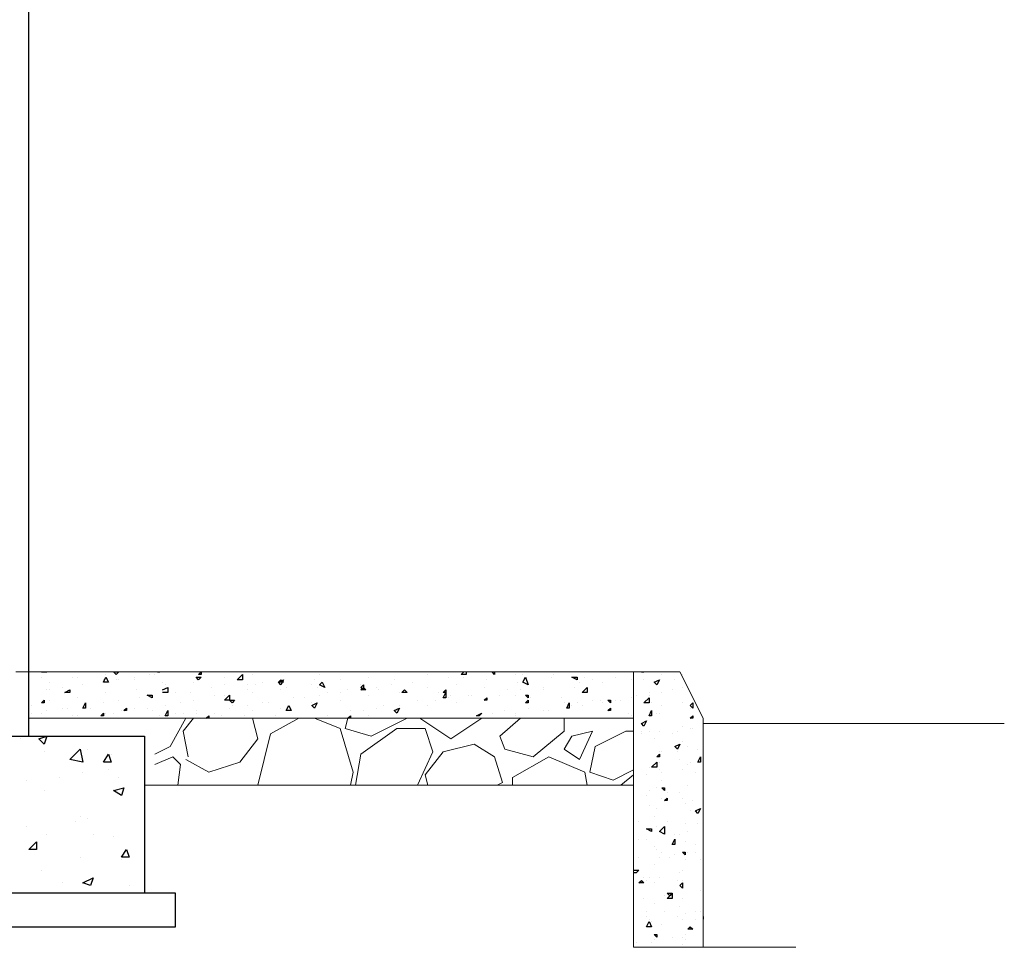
# Model space of a CAD drawing. Header units: metres. Extents: x 5.7 to 89.8, y 4 to 63.5.
# Tile 324 of 475: x 67.9 to 71.5, y 30 to 33.5. Entities that reach past the tile are written whole.
import ezdxf

# ---------------------------------------------------------------- set-up
doc = ezdxf.new("R2010")
doc.units = ezdxf.units.M
doc.header["$MEASUREMENT"] = 0
for name, color, linetype in [('PDF17_hatch', 7, 'Continuous'), ('PDF17_hatch-borshi', 7, 'Continuous'), ('PDF17_kaff', 7, 'Continuous'), ('PDF17_wall', 7, 'Continuous')]:
    doc.layers.add(name, color=color, linetype=linetype)

msp = doc.modelspace()

# ---------------------------------------------------------------- linework, layer by layer
at = {"layer": 'PDF17_hatch', "lineweight": 25}
for points in [[(67.9321, 31.0767), (67.9321, 31.0767)], [(67.9321, 31.0767), (67.9513, 31.0767)], [(67.9321, 31.0574), (67.9321, 31.0574)], [(67.9513, 31.0767), (67.9513, 31.0767)], [(68.0476, 31.0574), (68.0476, 31.0574)], [(68.0669, 31.0574), (68.0669, 31.0574)], [(68.1728, 31.067), (68.1728, 31.067)], [(68.2788, 31.0574), (68.2788, 31.0574)], [(68.3366, 31.067), (68.3366, 31.067)], [(68.3558, 31.067), (68.3558, 31.067)], [(68.3655, 31.0767), (68.3751, 31.0767)], [(68.3751, 31.0767), (68.3751, 31.0767)], [(68.6159, 31.0574), (68.6159, 31.0574)], [(68.7218, 31.067), (68.7218, 31.067)], [(68.9722, 31.067), (68.9722, 31.067)], [(69.03, 31.0767), (69.03, 31.0767)], [(69.0782, 31.0767), (69.0782, 31.0767)], [(69.1552, 31.0574), (69.1552, 31.0574)], [(69.2708, 31.0767), (69.2708, 31.0767)], [(69.3767, 31.067), (69.3767, 31.067)], [(69.4538, 31.0574), (69.4538, 31.0574)], [(69.5212, 31.0767), (69.5212, 31.067), (69.5019, 31.067), (69.5116, 31.0767)], [(69.5019, 31.0767), (69.5019, 31.0767)], [(69.5116, 31.0574), (69.5116, 31.0574)], [(69.5886, 31.0767), (69.5886, 31.0767)], [(69.6175, 31.0767), (69.6175, 31.0767)], [(69.7042, 31.067), (69.7042, 31.067)], [(69.7331, 31.067), (69.7331, 31.067)], [(69.8101, 31.0767), (69.8101, 31.0767)], [(69.839, 31.0574), (69.839, 31.0574)], [(69.8487, 31.067), (69.8487, 31.067)], [(69.9642, 31.0574), (69.9642, 31.0574)], [(70.0798, 31.0574), (70.0798, 31.0574)], [(70.0798, 31.0574), (70.0798, 31.0574)], [(70.1472, 31.0767), (70.1472, 31.0767)], [(70.1761, 31.0767), (70.1858, 31.0767)], [(70.1858, 31.0767), (70.1858, 31.0767)], [(70.2147, 31.0767), (70.2147, 31.0767)], [(70.2532, 31.067), (70.2532, 31.067)], [(70.2628, 31.0767), (70.2628, 31.0767)], [(70.3302, 31.067), (70.3302, 31.067)], [(70.3302, 31.067), (70.3302, 31.067)], [(67.961, 31.0381), (67.961, 31.0381)], [(68.0091, 31.0189), (68.0091, 31.0189)], [(68.0862, 31.0285), (68.0862, 31.0285)], [(68.0862, 31.0285), (68.0862, 31.0285)], [(68.1632, 31.0478), (68.1632, 31.0478)], [(68.2114, 31.0478), (68.2114, 31.0478)], [(68.221, 31.0478), (68.221, 31.0478)], [(68.2788, 31.0478), (68.2788, 31.0478)], [(68.3847, 31.0381), (68.3847, 31.0381)], [(68.3847, 31.0093), (68.404, 31.0189), (68.404, 30.9996), (68.3847, 30.9996)], [(68.3944, 31.0285), (68.3944, 31.0285)], [(68.5003, 31.0381), (68.5003, 31.0381)], [(68.5003, 31.0381), (68.5003, 31.0381)], [(68.5677, 31.0189), (68.5677, 31.0189)], [(68.6159, 31.0285), (68.6159, 31.0285)], [(68.7026, 31.0285), (68.7026, 31.0285)], [(68.7315, 31.0285), (68.7315, 31.0285)], [(68.7603, 31.0381), (68.7603, 31.0381)], [(68.8278, 31.0285), (68.8278, 31.0285)], [(68.8374, 31.0478), (68.8374, 31.0478)], [(68.847, 31.0189), (68.847, 31.0189)], [(68.9433, 31.0285), (68.9433, 31.0285)], [(68.953, 31.0478), (68.953, 31.0478)], [(68.9626, 31.0189), (68.9626, 31.0189)], [(69.0493, 31.0478), (69.0493, 31.0478)], [(69.1263, 31.0285), (69.1263, 31.0285)], [(69.1841, 31.0189), (69.1841, 31.0189)], [(69.2419, 31.0285), (69.2419, 31.0285)], [(69.2515, 31.0478), (69.2515, 31.0478)], [(69.319, 31.0381), (69.319, 31.0381)], [(69.3767, 31.0189), (69.3767, 31.0189)], [(69.4827, 31.0285), (69.4827, 31.0285)], [(69.5886, 31.0189), (69.5886, 31.0189)], [(69.5983, 31.0478), (69.5983, 31.0478)], [(69.7138, 31.0381), (69.7138, 31.0381)], [(69.8101, 31.0189), (69.8101, 31.0189)], [(69.9257, 31.0189), (69.9257, 31.0189)], [(69.945, 31.0381), (69.945, 31.0381)], [(69.9931, 31.0478), (69.9931, 31.0478)], [(70.0317, 31.0381), (70.0317, 31.0381)], [(70.1376, 31.0478), (70.1376, 31.0478)], [(70.1858, 31.0478), (70.1858, 31.0478)], [(70.3013, 31.0478), (70.3013, 31.0478)], [(70.3302, 31.0189), (70.3302, 31.0189)], [(67.9513, 31.0093), (67.9513, 31.0093)], [(67.961, 31.0093), (67.961, 31.0093)], [(68.1728, 30.9996), (68.1728, 30.9996)], [(68.2884, 31.0093), (68.2884, 31.0093)], [(68.4329, 30.9996), (68.4329, 30.9996)], [(68.4907, 30.9996), (68.4907, 30.9996)], [(68.5774, 30.99), (68.5774, 30.99)], [(68.6159, 30.99), (68.6159, 30.99)], [(68.7026, 31.0093), (68.7026, 31.0093)], [(68.7218, 30.9996), (68.7218, 30.9996)], [(68.8278, 31.0093), (68.8278, 31.0093)], [(68.9722, 30.99), (68.9722, 30.99)], [(69.0011, 30.9996), (69.0011, 30.9996)], [(69.0493, 30.9996), (69.0493, 30.9996)], [(69.0782, 31.0093), (69.0782, 31.0093)], [(69.1552, 30.99), (69.1552, 30.99)], [(69.1938, 31.0093), (69.1938, 31.0093)], [(69.2708, 30.9996), (69.2708, 30.9996)], [(69.2997, 30.9996), (69.2997, 30.9996)], [(69.4153, 30.9996), (69.4153, 30.9996)], [(69.4634, 30.99), (69.4634, 30.99)], [(69.5308, 30.99), (69.5308, 30.99)], [(69.5405, 30.99), (69.5405, 30.99)], [(69.6464, 30.99), (69.6464, 30.99)], [(69.6753, 31.0093), (69.6753, 31.0093)], [(69.7042, 30.99), (69.7042, 30.99)], [(69.7235, 31.0093), (69.7235, 31.0093)], [(69.8101, 31.0093), (69.8101, 31.0093)], [(70.1569, 30.99), (70.1569, 30.99)], [(70.205, 30.9996), (70.205, 30.9996)], [(70.205, 30.99), (70.205, 30.99)], [(70.2532, 30.9996), (70.2532, 30.9996)], [(70.2917, 31.0093), (70.2917, 31.0093)], [(67.8935, 30.9515), (67.8935, 30.9515)], [(67.961, 30.9707), (67.961, 30.9707)], [(68.0669, 30.9804), (68.0669, 30.9804)], [(68.1632, 30.9611), (68.1632, 30.9611)], [(68.221, 30.9707), (68.221, 30.9707)], [(68.298, 30.9804), (68.298, 30.9804)], [(68.3944, 30.9515), (68.3944, 30.9515)], [(68.4521, 30.9611), (68.4521, 30.9611)], [(68.5003, 30.9707), (68.5003, 30.9707)], [(68.6448, 30.9515), (68.6448, 30.9515)], [(68.7026, 30.9515), (68.7026, 30.9515)], [(68.7603, 30.9611), (68.7603, 30.9611)], [(68.7796, 30.9611), (68.7796, 30.9611)], [(68.8759, 30.9804), (68.8759, 30.9804)], [(68.9144, 30.9804), (68.9144, 30.9804)], [(68.9433, 30.9611), (68.9433, 30.9611)], [(69.0493, 30.9707), (69.0493, 30.9707)], [(69.213, 30.9515), (69.213, 30.9515)], [(69.2708, 30.9515), (69.2708, 30.9515)], [(69.3382, 30.9707), (69.3382, 30.9707)], [(69.3767, 30.9515), (69.3767, 30.9515)], [(69.4056, 30.9707), (69.4056, 30.9707)], [(69.4538, 30.9804), (69.4538, 30.9804)], [(69.4827, 30.9611), (69.4827, 30.9611)], [(69.5983, 30.9804), (69.5983, 30.9804)], [(69.762, 30.9804), (69.762, 30.9804)], [(69.8776, 30.9804), (69.8776, 30.9804)], [(69.8872, 30.9611), (69.8872, 30.9611)], [(69.9161, 30.9515), (69.9161, 30.9515)], [(69.9354, 30.9611), (69.9354, 30.9611)], [(69.9546, 30.9515), (69.9546, 30.9515)], [(69.9931, 30.9707), (69.9931, 30.9707)], [(70.022, 30.9707), (70.022, 30.9707)], [(70.0317, 30.9611), (70.0317, 30.9611)], [(70.0798, 30.9707), (70.0798, 30.9707)], [(70.0991, 30.9707), (70.0991, 30.9707)], [(70.1376, 30.9804), (70.1376, 30.9804)], [(70.2147, 30.9611), (70.2147, 30.9611)], [(70.2532, 30.9515), (70.2532, 30.9515)], [(70.3302, 30.9611), (70.3302, 30.9611)], [(67.8935, 30.9226), (67.8935, 30.9226)], [(67.9321, 30.9226), (67.9321, 30.9226)], [(67.9513, 30.9322), (67.9513, 30.9322)], [(68.0091, 30.9418), (68.0091, 30.9418)], [(68.0284, 30.9418), (68.0284, 30.9418)], [(68.0476, 30.9129), (68.0476, 30.9129)], [(68.0669, 30.9129), (68.0669, 30.9129)], [(68.1151, 30.9418), (68.1151, 30.9418)], [(68.1632, 30.9129), (68.1632, 30.9129)], [(68.1728, 30.9226), (68.1728, 30.9226)], [(68.2017, 30.9226), (68.2017, 30.9226)], [(68.2306, 30.9322), (68.2306, 30.9322)], [(68.2788, 30.9418), (68.2788, 30.9418)], [(68.3269, 30.9418), (68.3269, 30.9418)], [(68.3462, 30.9322), (68.3462, 30.9322)], [(68.3751, 30.9129), (68.3751, 30.9129)], [(68.4329, 30.9226), (68.4329, 30.9226)], [(68.4618, 30.9226), (68.4618, 30.9226)], [(68.5099, 30.9322), (68.5099, 30.9322)], [(68.5099, 30.9226), (68.5099, 30.9226)], [(68.5485, 30.9033), (68.5581, 30.9129), (68.5581, 30.9033)], [(68.5774, 30.9226), (68.5774, 30.9226)], [(68.6062, 30.9129), (68.6062, 30.9129)], [(68.6351, 30.9418), (68.6351, 30.9418)], [(68.6929, 30.9129), (68.6929, 30.9129)], [(68.7218, 30.9322), (68.7218, 30.9322)], [(68.8085, 30.9129), (68.8085, 30.9129)], [(68.8278, 30.9418), (68.8278, 30.9418)], [(69.0011, 30.9129), (69.0011, 30.9129)], [(69.0782, 30.9033), (69.0878, 30.9129), (69.0878, 30.9033)], [(69.0878, 30.9322), (69.0878, 30.9322)], [(69.136, 30.9322), (69.136, 30.9322)], [(69.1552, 30.9129), (69.1552, 30.9129)], [(69.1841, 30.9418), (69.1841, 30.9418)], [(69.2612, 30.9322), (69.2612, 30.9322)], [(69.6175, 30.9226), (69.6175, 30.9226)], [(69.6657, 30.9322), (69.6657, 30.9322)], [(69.7042, 30.9226), (69.7042, 30.9226)], [(69.7042, 30.9129), (69.7042, 30.9129)], [(69.7524, 30.9418), (69.7524, 30.9418)], [(69.8101, 30.9322), (69.8101, 30.9322)], [(69.8294, 30.9322), (69.8294, 30.9322)], [(70.128, 30.9226), (70.128, 30.9226)], [(70.1376, 30.9129), (70.1376, 30.9129)], [(70.1472, 30.9129), (70.1472, 30.9129)], [(70.2339, 30.9226), (70.2339, 30.9226)], [(70.2436, 30.9226), (70.2436, 30.9226)], [(70.3591, 30.9418), (70.3591, 30.9418)], [(70.3688, 30.9418), (70.3688, 30.9418)], [(68.2788, 30.9033), (68.2788, 30.9033)], [(68.9144, 30.9033), (68.9144, 30.9033)], [(68.9626, 30.9033), (68.9626, 30.9033)], [(70.0991, 30.9033), (70.0991, 30.9033)], [(70.3302, 30.8744), (70.3302, 30.8744)], [(70.1761, 30.8552), (70.1761, 30.8552)], [(70.1761, 30.8455), (70.1761, 30.8455)], [(70.205, 30.8552), (70.205, 30.8552)], [(70.2436, 30.8552), (70.2436, 30.8552)], [(70.2917, 30.8455), (70.2917, 30.8455)], [(70.311, 30.8552), (70.311, 30.8552)], [(70.3591, 30.8648), (70.3591, 30.8648)], [(70.3688, 30.8648), (70.3688, 30.8648)], [(70.4073, 30.8455), (70.4073, 30.8455)], [(67.855, 30.8263), (67.855, 30.8263)], [(70.2243, 30.8263), (70.2243, 30.8263)], [(70.3302, 30.8166), (70.3302, 30.8166)], [(67.9417, 30.7781), (67.9417, 30.7781)], [(68.1054, 30.7877), (68.1054, 30.7877)], [(68.1921, 30.7685), (68.1921, 30.7685)], [(70.2436, 30.7781), (70.2436, 30.7781)], [(70.2532, 30.7781), (70.2532, 30.7781)], [(70.311, 30.7781), (70.311, 30.7781)], [(70.3495, 30.7974), (70.3495, 30.7974)], [(70.388, 30.7877), (70.388, 30.7877)], [(70.2436, 30.7396), (70.2436, 30.7396)], [(70.3206, 30.7492), (70.3206, 30.7492)], [(70.3495, 30.7299), (70.3495, 30.7299)], [(70.3591, 30.7396), (70.3591, 30.7396)], [(68.0862, 30.7011), (68.0862, 30.7011)], [(68.1825, 30.7107), (68.1825, 30.7107)], [(70.1954, 30.6914), (70.1954, 30.6914)], [(70.205, 30.7203), (70.205, 30.7203)], [(70.2436, 30.7107), (70.2436, 30.7107)], [(70.2532, 30.7011), (70.2532, 30.7011)], [(70.3302, 30.7107), (70.3302, 30.7107)], [(70.3784, 30.7011), (70.3784, 30.7011)], [(67.8743, 30.6722), (67.8743, 30.6722)], [(67.9995, 30.6818), (67.9995, 30.6818)], [(68.221, 30.6818), (68.221, 30.6818)], [(70.2532, 30.6722), (70.2532, 30.6722)], [(70.3495, 30.6529), (70.3495, 30.6529)], [(67.9417, 30.6336), (67.9417, 30.6336)], [(70.1954, 30.6144), (70.1954, 30.6144)], [(70.205, 30.6336), (70.205, 30.6336)], [(70.2339, 30.6433), (70.2339, 30.6433)], [(70.2724, 30.624), (70.2724, 30.624)], [(70.3206, 30.624), (70.3206, 30.624)], [(70.2532, 30.6047), (70.2532, 30.6047)], [(70.3302, 30.6047), (70.3302, 30.6047)], [(70.3399, 30.5855), (70.3399, 30.5855)], [(70.3688, 30.5951), (70.3688, 30.5951)], [(70.205, 30.5758), (70.205, 30.5758)], [(70.2339, 30.5662), (70.2339, 30.5662)], [(70.3591, 30.5566), (70.3591, 30.5566)], [(68.0573, 30.5181), (68.0573, 30.5181)], [(68.0765, 30.5373), (68.0765, 30.5373)], [(68.1054, 30.5277), (68.1054, 30.5277)], [(70.1665, 30.5181), (70.1665, 30.5181)], [(70.2243, 30.5373), (70.2243, 30.5373)], [(70.2724, 30.5181), (70.2724, 30.5181)], [(70.3399, 30.5084), (70.3399, 30.5084)], [(70.388, 30.5084), (70.388, 30.5084)], [(67.8743, 30.4988), (67.8743, 30.4988)], [(67.9513, 30.4699), (67.9513, 30.4699)], [(68.1247, 30.4699), (68.1247, 30.4699)], [(70.2339, 30.4988), (70.2339, 30.4988)], [(70.3013, 30.4699), (70.3013, 30.4699)], [(70.3206, 30.4699), (70.3206, 30.4699)], [(70.3495, 30.4795), (70.3495, 30.4795)], [(68.2017, 30.4603), (68.2017, 30.4603)], [(70.1472, 30.4506), (70.1472, 30.4506)], [(70.1472, 30.4506), (70.1472, 30.4506)], [(70.1665, 30.4506), (70.1665, 30.4506)], [(70.1954, 30.4506), (70.1954, 30.4506)], [(70.3399, 30.441), (70.3399, 30.441)], [(70.3784, 30.4314), (70.3784, 30.4314)], [(70.2243, 30.4218), (70.2243, 30.4218)], [(70.2339, 30.4121), (70.2339, 30.4121)], [(70.2532, 30.4025), (70.2532, 30.4025)], [(70.3013, 30.3929), (70.3013, 30.3929)], [(70.3495, 30.4025), (70.3495, 30.4025)], [(70.3784, 30.4025), (70.3784, 30.4025)], [(68.0765, 30.3832), (68.0765, 30.3832)], [(68.2306, 30.3736), (68.2306, 30.3736)], [(70.1665, 30.3832), (70.1665, 30.3832)], [(70.2436, 30.3832), (70.2436, 30.3832)], [(70.2821, 30.3832), (70.2821, 30.3832)], [(70.3399, 30.3736), (70.3399, 30.3736)], [(70.3977, 30.3736), (70.3977, 30.3736)], [(67.9321, 30.3351), (67.9321, 30.3351)], [(70.1472, 30.3351), (70.1665, 30.3351), (70.1569, 30.3254), (70.1472, 30.3254)], [(70.2243, 30.3543), (70.2243, 30.3543)], [(70.3206, 30.3254), (70.3206, 30.3254)], [(70.3302, 30.3351), (70.3302, 30.3351)], [(68.0091, 30.2869), (68.0091, 30.2869)], [(70.1858, 30.3062), (70.1858, 30.3062)], [(70.1954, 30.2965), (70.1954, 30.2965)], [(70.205, 30.3062), (70.205, 30.3062)], [(70.2243, 30.2869), (70.2243, 30.2869)], [(70.2436, 30.3062), (70.2436, 30.3062)], [(70.311, 30.2965), (70.311, 30.2965)], [(70.3302, 30.2965), (70.3302, 30.2965)], [(68.2595, 30.2773), (68.2595, 30.2773)], [(68.3173, 30.258), (68.3173, 30.258)], [(70.3977, 30.258), (70.3977, 30.258)], [(70.1858, 30.2291), (70.1858, 30.2291)], [(70.2243, 30.2099), (70.2243, 30.2099)], [(70.2628, 30.2388), (70.2628, 30.2388)], [(70.3302, 30.2291), (70.3302, 30.2291)], [(70.1472, 30.1906), (70.1472, 30.1906)], [(70.1954, 30.181), (70.1954, 30.181)], [(70.2628, 30.181), (70.2628, 30.181)], [(70.3206, 30.2002), (70.3206, 30.2002)], [(70.3784, 30.181), (70.3784, 30.181)], [(70.3977, 30.181), (70.3977, 30.181)], [(70.1954, 30.1617), (70.1954, 30.1617)], [(70.205, 30.1521), (70.205, 30.1521)], [(70.2147, 30.1424), (70.2147, 30.1424)], [(70.311, 30.1617), (70.311, 30.1617)], [(70.3302, 30.1521), (70.3302, 30.1521)], [(70.3399, 30.1713), (70.3399, 30.1713)], [(70.3784, 30.1521), (70.3784, 30.1521)], [(70.4073, 30.1617), (70.4073, 30.1617)], [(70.4073, 30.1617), (70.4073, 30.1521)], [(70.2532, 30.1328), (70.2532, 30.1328)], [(70.1569, 30.0654), (70.1569, 30.0654)], [(70.2147, 30.0654), (70.2147, 30.0654)], [(70.2243, 30.075), (70.2243, 30.075)], [(70.2917, 30.0847), (70.2917, 30.0847)], [(70.3302, 30.0847), (70.3302, 30.0847)], [(70.3399, 30.0943), (70.3399, 30.0943)], [(70.3399, 30.075), (70.3399, 30.075)], [(70.3302, 30.0558), (70.3302, 30.0558)]]:
    msp.add_lwpolyline(points, dxfattribs=at)
for points in [[(68.1825, 31.0381), (68.1632, 31.0381), (68.1728, 31.0574)], [(68.221, 31.0767), (68.2114, 31.067), (68.2017, 31.0767)], [(68.5292, 31.0574), (68.5196, 31.0478), (68.5099, 31.0574)], [(68.5292, 31.0767), (68.5292, 31.067), (68.5196, 31.067)], [(68.6833, 31.067), (68.6833, 31.0478), (68.664, 31.0478)], [(69.6272, 31.0767), (69.6272, 31.067), (69.6175, 31.0767)], [(69.7524, 31.0285), (69.7331, 31.0381), (69.7427, 31.0574)], [(69.9354, 31.0574), (69.9354, 31.0478), (69.9161, 31.0574)], [(68.8278, 31.0478), (68.8374, 31.0381), (68.8181, 31.0381)], [(68.8374, 31.0478), (68.8278, 31.0285), (68.8181, 31.0381)], [(68.9819, 31.0381), (68.9915, 31.0189), (68.9722, 31.0285)], [(69.136, 31.0285), (69.136, 31.0093), (69.1263, 31.0189)], [(69.136, 31.0189), (69.1456, 31.0093), (69.1263, 31.0093)], [(69.9739, 30.9996), (69.9546, 30.9996), (69.9739, 31.0189)], [(70.2436, 31.0478), (70.2339, 31.0285), (70.2243, 31.0381)], [(68.038, 31.0093), (68.038, 30.9996), (68.0187, 30.9996)], [(68.3462, 30.99), (68.3462, 30.9804), (68.3269, 30.99)], [(68.6351, 30.9707), (68.6159, 30.9707), (68.6351, 30.99)], [(69.2901, 31.0093), (69.2997, 30.9996), (69.2804, 30.9996)], [(69.4442, 31.0093), (69.4442, 30.9996), (69.4345, 30.9996)], [(69.4442, 30.9996), (69.4442, 30.9804), (69.4345, 30.9804)], [(69.7524, 30.99), (69.7524, 30.9804), (69.7427, 30.99)], [(67.9417, 30.9707), (67.9417, 30.9611), (67.9321, 30.9611)], [(68.0958, 30.9611), (68.0958, 30.9418), (68.0862, 30.9418)], [(68.6544, 30.9707), (68.6448, 30.9611), (68.6351, 30.9707)], [(68.8663, 30.9322), (68.847, 30.9322), (68.8567, 30.9515)], [(68.9626, 30.9611), (68.953, 30.9418), (68.9433, 30.9515)], [(69.5983, 30.9804), (69.5983, 30.9707), (69.5886, 30.9707)], [(69.7524, 30.9707), (69.7524, 30.9611), (69.7427, 30.9611)], [(69.9065, 30.9611), (69.9065, 30.9418), (69.8968, 30.9418)], [(70.0606, 30.9707), (70.0606, 30.9611), (70.0509, 30.9707)], [(70.1858, 30.9611), (70.205, 30.9804), (70.205, 30.9611)], [(70.3688, 30.9611), (70.3688, 30.9418), (70.3591, 30.9515)], [(68.1632, 30.9226), (68.1632, 30.9129), (68.1536, 30.9129)], [(68.2499, 30.9418), (68.2499, 30.9322), (68.2403, 30.9322)], [(68.404, 30.9322), (68.404, 30.9129), (68.3944, 30.9129)], [(69.2708, 30.9418), (69.2612, 30.9226), (69.2515, 30.9322)], [(69.579, 30.9226), (69.5694, 30.9129), (69.5597, 30.9129)], [(70.0606, 30.9418), (70.0606, 30.9322), (70.0509, 30.9322)], [(70.2147, 30.9322), (70.2147, 30.9129), (70.205, 30.9129)], [(70.3688, 30.9129), (70.3688, 30.9033), (70.3591, 30.9033)], [(70.1954, 30.8937), (70.1858, 30.8744), (70.1761, 30.884)], [(67.9513, 30.8359), (67.9417, 30.807), (67.9224, 30.8263)], [(70.3206, 30.807), (70.311, 30.7877), (70.3013, 30.7974)], [(68.0862, 30.7396), (68.038, 30.7492), (68.0765, 30.7877)], [(68.1825, 30.7685), (68.1921, 30.7396), (68.1632, 30.7396)], [(70.2436, 30.7685), (70.2436, 30.7588), (70.2339, 30.7588)], [(70.2339, 30.7203), (70.2147, 30.7203), (70.2339, 30.7396)], [(70.3977, 30.7588), (70.3977, 30.7396), (70.388, 30.7396)], [(68.2403, 30.6433), (68.2306, 30.6144), (68.2017, 30.6336)], [(70.2628, 30.6433), (70.2628, 30.6336), (70.2532, 30.6433)], [(70.2724, 30.6047), (70.2724, 30.5951), (70.2628, 30.5951)], [(70.3977, 30.5662), (70.388, 30.547), (70.3784, 30.5566)], [(70.2147, 30.4892), (70.2147, 30.4795), (70.1954, 30.4892)], [(70.2628, 30.4699), (70.2436, 30.4795), (70.2628, 30.4988)], [(67.9128, 30.441), (67.9128, 30.4121), (67.8839, 30.4121)], [(70.3013, 30.4506), (70.3013, 30.4314), (70.2917, 30.4314)], [(68.2499, 30.4121), (68.2595, 30.3832), (68.2306, 30.3832)], [(70.3399, 30.4025), (70.3399, 30.3929), (70.3302, 30.4025)], [(68.1247, 30.3062), (68.1151, 30.2773), (68.0862, 30.2869)], [(70.1761, 30.2965), (70.1858, 30.2869), (70.1665, 30.2869)], [(70.3302, 30.2869), (70.3302, 30.2677), (70.3206, 30.2773)], [(70.2917, 30.2291), (70.2724, 30.2291), (70.2917, 30.2484)], [(70.2917, 30.2484), (70.2821, 30.2388), (70.2724, 30.2484)], [(70.205, 30.1424), (70.2147, 30.1232), (70.1954, 30.1232)], [(70.3591, 30.1232), (70.3688, 30.1136), (70.3495, 30.1136)], [(70.2339, 30.0943), (70.2339, 30.0847), (70.2243, 30.0943)]]:
    msp.add_lwpolyline(points, close=True, dxfattribs=at)
at = {"layer": 'PDF17_hatch-borshi', "lineweight": 18}
for points in [[(68.4714, 30.9033), (68.4136, 30.7974), (68.3558, 30.7685)], [(68.481, 30.7588), (68.4618, 30.8552), (68.5003, 30.9033)], [(68.4714, 30.7492), (68.5581, 30.7011), (68.6737, 30.7396), (68.7411, 30.8263), (68.7218, 30.9033)], [(68.8952, 30.9033), (68.7892, 30.8455), (68.7411, 30.6529)], [(69.0878, 30.6529), (69.0974, 30.7011), (69.0493, 30.8648), (68.953, 30.9033)], [(69.0782, 30.9033), (69.0685, 30.8648), (69.1649, 30.8359), (69.2997, 30.9033)], [(69.3479, 30.9033), (69.4634, 30.8263), (69.579, 30.9033)], [(69.579, 30.9033), (69.579, 30.9033)], [(69.8872, 30.9033), (69.8872, 30.8552), (69.7716, 30.7588), (69.6657, 30.7877), (69.6464, 30.8359), (69.7235, 30.9033)], [(69.1071, 30.6529), (69.1263, 30.7685), (69.2612, 30.8648), (69.3671, 30.8648), (69.396, 30.7781), (69.3382, 30.6529)], [(70.1472, 30.8552), (70.1183, 30.8552), (70.0028, 30.7974), (69.9835, 30.7011), (70.0702, 30.6722), (70.1472, 30.7107)], [(69.6368, 30.6529), (69.656, 30.6625), (69.6272, 30.7588), (69.5501, 30.807), (69.4345, 30.7781), (69.3671, 30.6914), (69.3767, 30.6529)], [(68.3558, 30.7299), (68.4233, 30.7588), (68.4521, 30.7299), (68.4425, 30.6529)], [(69.9739, 30.6529), (69.9642, 30.7011), (69.8294, 30.7588), (69.6946, 30.6818), (69.6946, 30.6529)], [(70.0991, 30.6529), (70.1472, 30.6914)]]:
    msp.add_lwpolyline(points, dxfattribs=at)
msp.add_lwpolyline([(69.9161, 30.8359), (69.8872, 30.7877), (69.945, 30.7492), (69.9931, 30.8552)], close=True, dxfattribs=at)
at = {"layer": 'PDF17_kaff', "lineweight": 20}
for points in [[(70.1472, 31.0767), (70.1472, 30.0461), (70.4073, 30.0461), (70.4073, 30.9033), (70.3206, 31.0767), (67.8358, 31.0767)], [(67.8839, 30.9033), (70.1472, 30.9033)], [(70.4073, 30.884), (71.5341, 30.884)], [(68.3173, 30.6529), (70.1472, 30.6529)], [(70.4073, 30.0461), (70.754, 30.0461)]]:
    msp.add_lwpolyline(points, dxfattribs=at)
at = {"layer": 'PDF17_wall', "lineweight": 25}
for points in [[(67.8839, 30.8359), (67.8839, 36.5376)], [(67.1038, 30.2484), (67.1038, 30.8359), (68.3173, 30.8359), (68.3173, 30.2484)]]:
    msp.add_lwpolyline(points, dxfattribs=at)
msp.add_lwpolyline([(68.4329, 30.1232), (68.4329, 30.2484), (66.9882, 30.2484), (66.9882, 30.1232)], close=True, dxfattribs=at)

doc.saveas('drawing.dxf')
